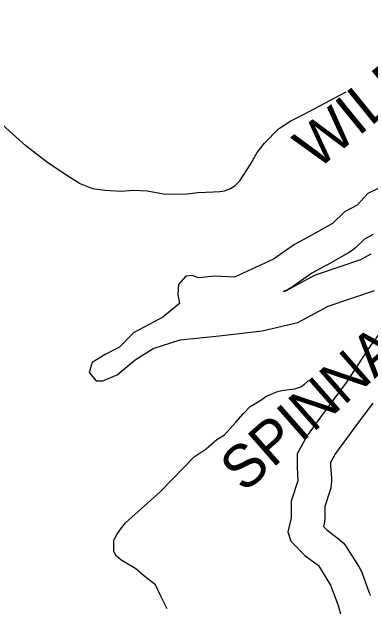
# Model space of a CAD drawing. Extents: x 1950930 to 2061844, y 904556 to 1017002.
# Drawn here: x 1970861 to 1971662, y 988581 to 989909 of the extents above; entities that cross this region are included whole.
import ezdxf

# ---------------------------------------------------------------- set-up
doc = ezdxf.new("R2010")
doc.units = 0
for name, color, linetype in [('Exist Hydrographic Buffer Line', 7, 'Continuous'), ('Exist Hydrographic Lake Shore', 7, 'Continuous'), ('Exist Road Non-System Type 51', 7, 'Continuous'), ('Exist Road Non-System Type 51 Label', 7, 'Continuous')]:
    doc.layers.add(name, color=color, linetype=linetype)

msp = doc.modelspace()

# ---------------------------------------------------------------- linework, layer by layer
at = {"layer": 'Exist Hydrographic Buffer Line'}
for points in [[(1971668.4, 989411.1), (1971649.1, 989400.7), (1971629.2, 989381.6), (1971621.8, 989375.4), (1971613.7, 989370.1), (1971564.7, 989342.9), (1971564.4, 989342.7), (1971564.2, 989342.6), (1971531.8, 989324.9), (1971488.4, 989294.6), (1971482.8, 989291.1), (1971476.9, 989288), (1971468.2, 989284), (1971473, 989285.1), (1971532.1, 989317.3), (1971538, 989320.2), (1971544, 989322.5), (1971641, 989355.2), (1971664.5, 989368.2)], [(1971667.6, 989034.7), (1971633.8, 988988.9), (1971633.8, 988988.8), (1971584.4, 988921.9), (1971573.3, 988901.7), (1971573.3, 988894.3), (1971575.3, 988866.5), (1971575.4, 988859.1), (1971574.9, 988851.8), (1971573.6, 988844.5), (1971571.6, 988837.4), (1971560.2, 988803.2), (1971560.2, 988778.3), (1971559.7, 988769.4), (1971558.1, 988760.7), (1971557.6, 988758.5), (1971565, 988751.1), (1971591.2, 988731.4), (1971596.6, 988727), (1971601.5, 988722.1), (1971605.9, 988716.8), (1971609.8, 988711.1), (1971637.1, 988667.5), (1971640.7, 988661), (1971643.7, 988654.1), (1971660, 988610.5), (1971661.1, 988607.4), (1971662, 988604.3)]]:
    msp.add_lwpolyline(points, dxfattribs=at)
at = {"layer": 'Exist Hydrographic Lake Shore'}
for points in [[(1971709.1, 989528.4), (1971656.8, 989503.3), (1971632.8, 989477.1), (1971604.5, 989461.9), (1971577.3, 989435.7), (1971528.2, 989408.4), (1971492.3, 989388.8), (1971445.4, 989356.1), (1971358.3, 989315.8), (1971313.6, 989317.9), (1971278.7, 989314.7), (1971263.5, 989320.1), (1971249.3, 989317.9), (1971233, 989299.4), (1971231.9, 989277.6), (1971235.2, 989256.9), (1971198.1, 989226.4), (1971132.7, 989191.5), (1971101.1, 989159.8), (1971069.5, 989143.5), (1971040.1, 989125), (1971033.6, 989103.2), (1971048.8, 989084.6), (1971064.1, 989084.6)], [(1971064.1, 989084.6), (1971095.7, 989097.7), (1971136, 989131.5), (1971176.3, 989156.6), (1971237.3, 989176.2), (1971324.5, 989184.9), (1971420.4, 989195.8), (1971499.9, 989214.4), (1971568, 989251.4), (1971671.5, 989286.3)], [(1971700.9, 989215.5), (1971658.4, 989156.6), (1971607.2, 989079.2), (1971573.4, 989033.4), (1971521.1, 988962.5), (1971498.3, 988921.1), (1971498.3, 988891.6), (1971500.4, 988861.1), (1971485.2, 988815.3), (1971485.2, 988778.3), (1971477.6, 988746.6), (1971484.1, 988725.9), (1971515.7, 988694.3), (1971546.2, 988671.4), (1971573.4, 988627.8), (1971589.8, 988584.2), (1971602.9, 988537.3)]]:
    msp.add_lwpolyline(points, dxfattribs=at)
at = {"layer": 'Exist Road Non-System Type 51'}
for points in [[(1971011.1, 989526.2), (1970985.4, 989542), (1970938, 989573.6), (1970891.5, 989609.2), (1970847, 989649.8), (1970806.5, 989691.2), (1970797.1, 989702.8), (1970744.2, 989767.8), (1970686.9, 989830.1), (1970633.5, 989872.6), (1970618.5, 989885)], [(1971011.1, 989526.2), (1971040.8, 989514.3), (1971068.4, 989510.4), (1971105, 989507.9), (1971132, 989510.7), (1971163.1, 989508.6), (1971199.5, 989502.4), (1971221.2, 989501.3), (1971252.4, 989502.4), (1971276.2, 989505.5), (1971311.5, 989506.5), (1971326, 989507.6), (1971336.4, 989508.6), (1971349.9, 989513.8), (1971360.2, 989521.1), (1971370.6, 989531.4), (1971393.5, 989566.7), (1971409, 989594.7), (1971425.6, 989615.4), (1971456.8, 989647.6), (1971484.8, 989665.2), (1971512.8, 989679.8), (1971608.2, 989730.1)], [(1971208.2, 988574.9), (1971193.6, 988602.9), (1971181.6, 988628.2), (1971155, 988649.6), (1971137.6, 988664.2), (1971104.4, 988684.2), (1971093.8, 988693.5), (1971088.4, 988702.8), (1971088.4, 988713.5), (1971088.4, 988728.1), (1971096.4, 988741.5), (1971101.8, 988750.8), (1971115, 988766.8), (1971192.2, 988836.1), (1971268.2, 988914.7), (1971294.9, 988932), (1971318.9, 988953.3), (1971336.2, 988964), (1971361.5, 988992), (1971377.5, 989010.6), (1971393.5, 989026.6), (1971414.9, 989039.9), (1971430.9, 989050.6), (1971437.5, 989053.2), (1971452.1, 989059.9), (1971464.1, 989062.6), (1971480.1, 989065.2), (1971493.5, 989066.6), (1971506.8, 989070.6), (1971514.8, 989077.2), (1971522.8, 989083.9), (1971524.1, 989085.2)]]:
    msp.add_lwpolyline(points, dxfattribs=at)

# ---------------------------------------------------------------- texts
at = {"layer": 'Exist Road Non-System Type 51 Label'}
for s, rotation, p in [('  WILDWOOD RD', 39.1479, (1971487.4, 989509.2)), ('  SPINNAKER LN', 41.2818, (1971326.7, 988785.5))]:
    msp.add_text(s, height=95, rotation=rotation, dxfattribs=at).set_placement(p)

doc.saveas('drawing.dxf')
